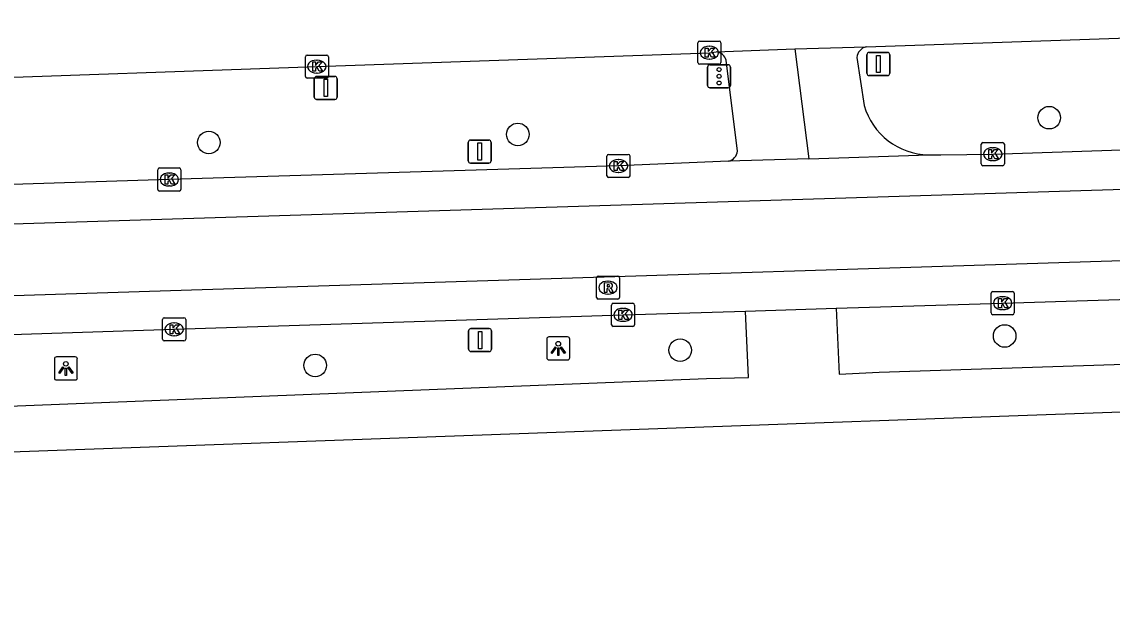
# Model space of a CAD drawing. Extents: x 160557 to 161245, y 385330 to 386505.
# Drawn here: x 160894.78 to 160942.08, y 386435.2 to 386460.58 of the extents above; entities that cross this region are included whole.
import ezdxf

# ---------------------------------------------------------------- set-up
doc = ezdxf.new("R2010")
doc.units = 0
for name, color, linetype in [('IMGEO_Boom', 7, 'Continuous'), ('IMGEO_Fietspad_gesloten', 7, 'Continuous'), ('IMGEO_Kolk', 7, 'Continuous'), ('IMGEO_Lichtpunt', 7, 'Continuous'), ('IMGEO_OVBaan_gesloten', 7, 'Continuous'), ('IMGEO_Rijbaan_lokaal_gesloten', 7, 'Continuous'), ('IMGEO_Rioolput', 7, 'Continuous'), ('IMGEO_Verkeersbordpaal', 7, 'Continuous'), ('IMGEO_Verkeersregelinstallatiepaal', 7, 'Continuous'), ('IMGEO_Voetpad_open', 7, 'Continuous')]:
    doc.layers.add(name, color=color, linetype=linetype)

msp = doc.modelspace()

# ---------------------------------------------------------------- linework, layer by layer
at = {"layer": 'IMGEO_Boom'}
for centre in [(160939.347, 386456.422), (160916.294, 386455.699), (160902.893, 386455.349), (160937.412, 386446.96), (160923.339, 386446.342), (160907.507, 386445.685)]:
    msp.add_circle(centre, 0.489, dxfattribs=at)
at = {"layer": 'IMGEO_Fietspad_gesloten'}
for points in [[(160928.309, 386459.403), (160928.92, 386454.642)], [(160930.997, 386459.035), (160931.319, 386456.957)]]:
    msp.add_lwpolyline(points, dxfattribs=at)
for centre, radius, start, end in [((160931.525, 386458.978), 0.531, 103.5893, 173.8447), ((160934.15, 386457.754), 2.941, 195.7339, 269.2302)]:
    msp.add_arc(centre, radius, start, end, dxfattribs=at)
at = {"layer": 'IMGEO_Kolk'}
for p, q in [((160924.104, 386458.815), (160924.104, 386459.667)), ((160924.179, 386459.741), (160925.031, 386459.741)), ((160924.592, 386459.521), (160924.617, 386459.521)), ((160925.105, 386459.667), (160925.105, 386458.815)), ((160907.08, 386458.212), (160907.08, 386459.064)), ((160907.155, 386459.138), (160908.007, 386459.138)), ((160907.568, 386458.918), (160907.593, 386458.918)), ((160908.081, 386459.064), (160908.081, 386458.212)), ((160924.615, 386458.961), (160924.59, 386458.961)), ((160925.031, 386458.741), (160924.179, 386458.741)), ((160908.007, 386458.138), (160907.155, 386458.138)), ((160907.591, 386458.358), (160907.566, 386458.358)), ((160936.398, 386454.416), (160936.398, 386455.268)), ((160936.473, 386455.342), (160937.325, 386455.342)), ((160936.886, 386455.122), (160936.911, 386455.122)), ((160937.399, 386455.268), (160937.399, 386454.416)), ((160920.161, 386453.904), (160920.161, 386454.756)), ((160920.236, 386454.83), (160921.088, 386454.83)), ((160920.649, 386454.61), (160920.674, 386454.61)), ((160921.162, 386454.756), (160921.162, 386453.904)), ((160900.679, 386453.316), (160900.679, 386454.168)), ((160900.754, 386454.242), (160901.606, 386454.242)), ((160901.68, 386454.168), (160901.68, 386453.316)), ((160937.325, 386454.342), (160936.473, 386454.342)), ((160936.909, 386454.562), (160936.884, 386454.562)), ((160901.167, 386454.022), (160901.192, 386454.022)), ((160921.088, 386453.83), (160920.236, 386453.83)), ((160920.672, 386454.05), (160920.647, 386454.05)), ((160901.606, 386453.242), (160900.754, 386453.242)), ((160901.19, 386453.462), (160901.165, 386453.462)), ((160936.825, 386447.957), (160936.825, 386448.809)), ((160936.9, 386448.883), (160937.752, 386448.883)), ((160937.313, 386448.663), (160937.338, 386448.663)), ((160937.826, 386448.809), (160937.826, 386447.957)), ((160920.36, 386447.45), (160920.36, 386448.302)), ((160920.435, 386448.376), (160921.287, 386448.376)), ((160920.848, 386448.156), (160920.873, 386448.156)), ((160921.361, 386448.302), (160921.361, 386447.45)), ((160937.336, 386448.103), (160937.311, 386448.103)), ((160900.889, 386446.823), (160900.889, 386447.675)), ((160900.964, 386447.749), (160901.816, 386447.749)), ((160901.377, 386447.529), (160901.402, 386447.529)), ((160901.89, 386447.675), (160901.89, 386446.823)), ((160920.871, 386447.596), (160920.846, 386447.596)), ((160937.752, 386447.883), (160936.9, 386447.883)), ((160921.287, 386447.376), (160920.435, 386447.376)), ((160901.816, 386446.749), (160900.964, 386446.749)), ((160901.4, 386446.969), (160901.375, 386446.969))]:
    msp.add_line(p, q, dxfattribs=at)
for points in [[(160924.104, 386458.815), (160924.104, 386459.667)], [(160924.179, 386459.741), (160925.031, 386459.741)], [(160924.425, 386459.441), (160924.548, 386459.441), (160924.548, 386459.29), (160924.678, 386459.441), (160924.842, 386459.441), (160924.696, 386459.29), (160924.849, 386459.041), (160924.697, 386459.041), (160924.612, 386459.205), (160924.548, 386459.138), (160924.548, 386459.041), (160924.425, 386459.041), (160924.425, 386459.441)], [(160925.105, 386459.667), (160925.105, 386458.815)], [(160907.08, 386458.212), (160907.08, 386459.064)], [(160907.155, 386459.138), (160908.007, 386459.138)], [(160908.081, 386459.064), (160908.081, 386458.212)], [(160907.401, 386458.838), (160907.524, 386458.838), (160907.524, 386458.687), (160907.654, 386458.838), (160907.818, 386458.838), (160907.672, 386458.687), (160907.825, 386458.438), (160907.673, 386458.438), (160907.588, 386458.602), (160907.524, 386458.535), (160907.524, 386458.438), (160907.401, 386458.438), (160907.401, 386458.838)], [(160925.031, 386458.741), (160924.179, 386458.741)], [(160908.007, 386458.138), (160907.155, 386458.138)], [(160936.398, 386454.416), (160936.398, 386455.268)], [(160936.473, 386455.342), (160937.325, 386455.342)], [(160937.399, 386455.268), (160937.399, 386454.416)], [(160920.161, 386453.904), (160920.161, 386454.756)], [(160920.236, 386454.83), (160921.088, 386454.83)], [(160921.162, 386454.756), (160921.162, 386453.904)], [(160936.719, 386455.042), (160936.842, 386455.042), (160936.842, 386454.891), (160936.972, 386455.042), (160937.136, 386455.042), (160936.99, 386454.891), (160937.143, 386454.642), (160936.991, 386454.642), (160936.906, 386454.806), (160936.842, 386454.739), (160936.842, 386454.642), (160936.719, 386454.642), (160936.719, 386455.042)], [(160900.679, 386453.316), (160900.679, 386454.168)], [(160900.754, 386454.242), (160901.606, 386454.242)], [(160901.68, 386454.168), (160901.68, 386453.316)], [(160920.482, 386454.53), (160920.605, 386454.53), (160920.605, 386454.379), (160920.735, 386454.53), (160920.899, 386454.53), (160920.753, 386454.379), (160920.906, 386454.13), (160920.754, 386454.13), (160920.669, 386454.294), (160920.605, 386454.227), (160920.605, 386454.13), (160920.482, 386454.13), (160920.482, 386454.53)], [(160937.325, 386454.342), (160936.473, 386454.342)], [(160901, 386453.942), (160901.123, 386453.942), (160901.123, 386453.791), (160901.253, 386453.942), (160901.417, 386453.942), (160901.271, 386453.791), (160901.424, 386453.542), (160901.272, 386453.542), (160901.187, 386453.706), (160901.123, 386453.639), (160901.123, 386453.542), (160901, 386453.542), (160901, 386453.942)], [(160921.088, 386453.83), (160920.236, 386453.83)], [(160901.606, 386453.242), (160900.754, 386453.242)], [(160936.825, 386447.957), (160936.825, 386448.809)], [(160936.9, 386448.883), (160937.752, 386448.883)], [(160937.146, 386448.583), (160937.269, 386448.583), (160937.269, 386448.432), (160937.399, 386448.583), (160937.563, 386448.583), (160937.417, 386448.432), (160937.57, 386448.183), (160937.418, 386448.183), (160937.333, 386448.347), (160937.269, 386448.28), (160937.269, 386448.183), (160937.146, 386448.183), (160937.146, 386448.583)], [(160937.826, 386448.809), (160937.826, 386447.957)], [(160920.36, 386447.45), (160920.36, 386448.302)], [(160920.435, 386448.376), (160921.287, 386448.376)], [(160920.681, 386448.076), (160920.804, 386448.076), (160920.804, 386447.925), (160920.934, 386448.076), (160921.098, 386448.076), (160920.952, 386447.925), (160921.105, 386447.676), (160920.953, 386447.676), (160920.868, 386447.84), (160920.804, 386447.773), (160920.804, 386447.676), (160920.681, 386447.676), (160920.681, 386448.076)], [(160921.361, 386448.302), (160921.361, 386447.45)], [(160900.889, 386446.823), (160900.889, 386447.675)], [(160900.964, 386447.749), (160901.816, 386447.749)], [(160901.89, 386447.675), (160901.89, 386446.823)], [(160937.752, 386447.883), (160936.9, 386447.883)], [(160901.21, 386447.449), (160901.333, 386447.449), (160901.333, 386447.298), (160901.463, 386447.449), (160901.627, 386447.449), (160901.481, 386447.298), (160901.634, 386447.049), (160901.482, 386447.049), (160901.397, 386447.213), (160901.333, 386447.146), (160901.333, 386447.049), (160901.21, 386447.049), (160901.21, 386447.449)], [(160921.287, 386447.376), (160920.435, 386447.376)], [(160901.816, 386446.749), (160900.964, 386446.749)]]:
    msp.add_lwpolyline(points, dxfattribs=at)
for centre, start, end in [((160924.181, 386459.665), 91.552, 178.448), ((160924.181, 386459.665), 91.552, 178.448), ((160925.029, 386459.665), 1.552, 88.448), ((160925.029, 386459.665), 1.552, 88.448), ((160907.157, 386459.062), 91.552, 178.448), ((160907.157, 386459.062), 91.552, 178.448), ((160908.005, 386459.062), 1.552, 88.448), ((160908.005, 386459.062), 1.552, 88.448), ((160924.181, 386458.817), 181.552, 268.448), ((160924.181, 386458.817), 181.552, 268.448), ((160925.029, 386458.817), 271.552, 358.448), ((160925.029, 386458.817), 271.552, 358.448), ((160907.157, 386458.214), 181.552, 268.448), ((160907.157, 386458.214), 181.552, 268.448), ((160908.005, 386458.214), 271.552, 358.448), ((160908.005, 386458.214), 271.552, 358.448), ((160936.475, 386455.266), 91.552, 178.448), ((160936.475, 386455.266), 91.552, 178.448), ((160937.323, 386455.266), 1.552, 88.448), ((160937.323, 386455.266), 1.552, 88.448), ((160920.238, 386454.754), 91.552, 178.448), ((160920.238, 386454.754), 91.552, 178.448), ((160921.086, 386454.754), 1.552, 88.448), ((160921.086, 386454.754), 1.552, 88.448), ((160900.756, 386454.166), 91.552, 178.448), ((160900.756, 386454.166), 91.552, 178.448), ((160901.604, 386454.166), 1.552, 88.448), ((160901.604, 386454.166), 1.552, 88.448), ((160936.475, 386454.418), 181.552, 268.448), ((160936.475, 386454.418), 181.552, 268.448), ((160937.323, 386454.418), 271.552, 358.448), ((160937.323, 386454.418), 271.552, 358.448), ((160920.238, 386453.906), 181.552, 268.448), ((160920.238, 386453.906), 181.552, 268.448), ((160921.086, 386453.906), 271.552, 358.448), ((160921.086, 386453.906), 271.552, 358.448), ((160900.756, 386453.318), 181.552, 268.448), ((160900.756, 386453.318), 181.552, 268.448), ((160901.604, 386453.318), 271.552, 358.448), ((160901.604, 386453.318), 271.552, 358.448), ((160936.902, 386448.807), 91.552, 178.448), ((160936.902, 386448.807), 91.552, 178.448), ((160937.75, 386448.807), 1.552, 88.448), ((160937.75, 386448.807), 1.552, 88.448), ((160920.437, 386448.3), 91.552, 178.448), ((160920.437, 386448.3), 91.552, 178.448), ((160921.285, 386448.3), 1.552, 88.448), ((160921.285, 386448.3), 1.552, 88.448), ((160900.966, 386447.673), 91.552, 178.448), ((160900.966, 386447.673), 91.552, 178.448), ((160901.814, 386447.673), 1.552, 88.448), ((160901.814, 386447.673), 1.552, 88.448), ((160936.902, 386447.959), 181.552, 268.448), ((160936.902, 386447.959), 181.552, 268.448), ((160937.75, 386447.959), 271.552, 358.448), ((160937.75, 386447.959), 271.552, 358.448), ((160920.437, 386447.452), 181.552, 268.448), ((160920.437, 386447.452), 181.552, 268.448), ((160921.285, 386447.452), 271.552, 358.448), ((160921.285, 386447.452), 271.552, 358.448), ((160900.966, 386446.825), 181.552, 268.448), ((160900.966, 386446.825), 181.552, 268.448), ((160901.814, 386446.825), 271.552, 358.448), ((160901.814, 386446.825), 271.552, 358.448)]:
    msp.add_arc(centre, 0.0765, start, end, dxfattribs=at)
for centre, major_axis, ratio, start_param, end_param in [((160924.591, 386459.241), (-0.387, 0.002), 0.722429, 4.712389, 7.853982), ((160924.616, 386459.241), (-0.39, 0.002), 0.717154, 1.570796, 4.712389), ((160907.567, 386458.638), (-0.387, 0.002), 0.722429, 4.712389, 7.853982), ((160907.592, 386458.638), (-0.39, 0.002), 0.717154, 1.570796, 4.712389), ((160936.885, 386454.842), (-0.387, 0.002), 0.722429, 4.712389, 7.853982), ((160936.91, 386454.842), (-0.39, 0.002), 0.717154, 1.570796, 4.712389), ((160920.648, 386454.33), (-0.387, 0.002), 0.722429, 4.712389, 7.853982), ((160920.673, 386454.33), (-0.39, 0.002), 0.717154, 1.570796, 4.712389), ((160901.166, 386453.742), (-0.387, 0.002), 0.722429, 4.712389, 7.853982), ((160901.191, 386453.742), (-0.39, 0.002), 0.717154, 1.570796, 4.712389), ((160937.312, 386448.383), (-0.387, 0.002), 0.722429, 4.712389, 7.853982), ((160937.337, 386448.383), (-0.39, 0.002), 0.717154, 1.570796, 4.712389), ((160920.847, 386447.876), (-0.387, 0.002), 0.722429, 4.712389, 7.853982), ((160920.872, 386447.876), (-0.39, 0.002), 0.717154, 1.570796, 4.712389), ((160901.376, 386447.249), (-0.387, 0.002), 0.722429, 4.712389, 7.853982), ((160901.401, 386447.249), (-0.39, 0.002), 0.717154, 1.570796, 4.712389)]:
    msp.add_ellipse(centre, major_axis=major_axis, ratio=ratio, start_param=start_param, end_param=end_param, dxfattribs=at)
at = {"layer": 'IMGEO_Lichtpunt'}
for p, q in [((160917.55, 386446.826), (160917.55, 386446.019)), ((160917.55, 386446.826), (160917.55, 386446.019)), ((160918.452, 386446.921), (160917.644, 386446.921)), ((160918.452, 386446.921), (160917.644, 386446.921)), ((160918.546, 386446.019), (160918.546, 386446.826)), ((160918.546, 386446.019), (160918.546, 386446.826)), ((160896.194, 386445.954), (160896.194, 386445.147)), ((160896.194, 386445.954), (160896.194, 386445.147)), ((160897.096, 386446.049), (160896.288, 386446.049)), ((160897.096, 386446.049), (160896.288, 386446.049)), ((160897.19, 386445.147), (160897.19, 386445.954)), ((160897.19, 386445.147), (160897.19, 386445.954)), ((160917.644, 386445.925), (160918.452, 386445.925)), ((160917.644, 386445.925), (160918.452, 386445.925)), ((160896.288, 386445.053), (160897.096, 386445.053)), ((160896.288, 386445.053), (160897.096, 386445.053))]:
    msp.add_line(p, q, dxfattribs=at)
for points in [[(160917.924, 386446.49), (160917.963, 386446.462), (160917.775, 386446.2), (160917.737, 386446.227), (160917.924, 386446.49)], [(160918.026, 386446.442), (160918.073, 386446.442), (160918.073, 386446.12), (160918.026, 386446.12), (160918.026, 386446.442)], [(160918.136, 386446.462), (160918.174, 386446.489), (160918.361, 386446.227), (160918.322, 386446.199), (160918.136, 386446.462)], [(160896.568, 386445.618), (160896.607, 386445.59), (160896.419, 386445.328), (160896.381, 386445.355), (160896.568, 386445.618)], [(160896.78, 386445.59), (160896.818, 386445.617), (160897.005, 386445.355), (160896.966, 386445.327), (160896.78, 386445.59)], [(160896.67, 386445.57), (160896.717, 386445.57), (160896.717, 386445.248), (160896.67, 386445.248), (160896.67, 386445.57)]]:
    msp.add_lwpolyline(points, dxfattribs=at)
for centre in [(160918.049, 386446.624), (160896.693, 386445.752)]:
    msp.add_circle(centre, 0.0994, dxfattribs=at)
for centre, start, end in [((160917.644, 386446.826), 90, 180), ((160917.644, 386446.826), 90, 180), ((160918.452, 386446.826), 0, 90), ((160918.452, 386446.826), 0, 90), ((160896.288, 386445.954), 90, 180), ((160896.288, 386445.954), 90, 180), ((160897.096, 386445.954), 0, 90), ((160897.096, 386445.954), 0, 90), ((160917.644, 386446.019), 180, 270), ((160917.644, 386446.019), 180, 270), ((160918.452, 386446.019), 270, 0), ((160918.452, 386446.019), 270, 360), ((160896.288, 386445.147), 180, 270), ((160896.288, 386445.147), 180, 270), ((160897.096, 386445.147), 270, 0), ((160897.096, 386445.147), 270, 360)]:
    msp.add_arc(centre, 0.0946, start, end, dxfattribs=at)
at = {"layer": 'IMGEO_OVBaan_gesloten'}
for points in [[(160931.4, 386459.494), (160944.041, 386459.932), (160962.363, 386460.562), (160962.669, 386460.579)], [(160924.9, 386459.274), (160928.309, 386459.403)], [(160928.309, 386459.403), (160931.4, 386459.494)], [(160846.133, 386456.55), (160852.127, 386456.713), (160872.596, 386457.423), (160891.121, 386458.065), (160907.581, 386458.638), (160924.605, 386459.241), (160924.9, 386459.274)]]:
    msp.add_lwpolyline(points, dxfattribs=at)
at = {"layer": 'IMGEO_Rijbaan_lokaal_gesloten'}
for points in [[(160934.11, 386454.814), (160934.647, 386454.818), (160936.899, 386454.842), (160949.355, 386455.263), (160959.561, 386455.59), (160960.766, 386455.616)], [(160928.92, 386454.642), (160925.436, 386454.533)], [(160928.92, 386454.642), (160934.11, 386454.814)], [(160852.71, 386452.225), (160852.696, 386450.515), (160914.745, 386452.456), (160968.089, 386454.126), (160977.113, 386454.414), (160977.884, 386454.459)], [(160925.436, 386454.533), (160920.662, 386454.33), (160901.18, 386453.742), (160885.743, 386453.251), (160870.266, 386452.771), (160866.38, 386452.647), (160853.803, 386452.245), (160852.71, 386452.225)], [(160977.958, 386451.373), (160953.521, 386450.568), (160901.237, 386448.921), (160852.696, 386447.375), (160852.687, 386446.189), (160852.709, 386445.698)], [(160930.106, 386448.161), (160937.326, 386448.383), (160949.769, 386448.768), (160962.771, 386449.179), (160967.01, 386449.301), (160967.167, 386449.316)], [(160852.709, 386445.698), (160853.973, 386445.744), (160870.471, 386446.27), (160885.916, 386446.755), (160901.39, 386447.249), (160920.861, 386447.876), (160926.175, 386448.04)], [(160926.175, 386448.04), (160930.106, 386448.161)]]:
    msp.add_lwpolyline(points, dxfattribs=at)
at = {"layer": 'IMGEO_Rioolput'}
for p, q in [((160919.708, 386448.631), (160919.708, 386449.483)), ((160919.783, 386449.557), (160920.635, 386449.557)), ((160920.709, 386449.483), (160920.709, 386448.631)), ((160920.196, 386449.337), (160920.221, 386449.337)), ((160920.635, 386448.557), (160919.783, 386448.557)), ((160920.219, 386448.777), (160920.194, 386448.777))]:
    msp.add_line(p, q, dxfattribs=at)
for points in [[(160919.708, 386448.631), (160919.708, 386449.483)], [(160919.783, 386449.557), (160920.635, 386449.557)], [(160920.709, 386449.483), (160920.709, 386448.631)], [(160920.297, 386449.255), (160920.045, 386449.257), (160920.045, 386448.857)], [(160920.045, 386448.857), (160920.169, 386448.857), (160920.169, 386449.019), (160920.18, 386449.019)], [(160920.223, 386449.176), (160920.169, 386449.176), (160920.169, 386449.095)], [(160920.169, 386449.095), (160920.221, 386449.095)], [(160920.227, 386448.99), (160920.298, 386448.857), (160920.438, 386448.857), (160920.373, 386448.983)], [(160920.635, 386448.557), (160919.783, 386448.557)]]:
    msp.add_lwpolyline(points, dxfattribs=at)
for centre, radius, start, end in [((160919.785, 386449.481), 0.0765, 91.552, 178.448), ((160919.785, 386449.481), 0.0765, 91.552, 178.448), ((160920.633, 386449.481), 0.0765, 1.552, 88.448), ((160920.633, 386449.481), 0.0765, 1.552, 88.448), ((160920.179, 386448.966), 0.0533, 26.0293, 88.6989), ((160920.205, 386449.284), 0.19, 274.7715, 282.9687), ((160920.229, 386449.08), 0.0964, 77.0061, 93.1865), ((160920.243, 386449.137), 0.0378, 276.6634, 79.6772), ((160920.296, 386449.145), 0.109, 350.3612, 89.416), ((160920.294, 386449.145), 0.112, 277.5842, 350.9817), ((160920.278, 386448.93), 0.108, 29.5134, 73.7905), ((160919.785, 386448.633), 0.0765, 181.552, 268.448), ((160919.785, 386448.633), 0.0765, 181.552, 268.448), ((160920.633, 386448.633), 0.0765, 271.552, 358.448), ((160920.633, 386448.633), 0.0765, 271.552, 358.448)]:
    msp.add_arc(centre, radius, start, end, dxfattribs=at)
for centre, major_axis, ratio, start_param, end_param in [((160920.195, 386449.057), (-0.387, 0.002), 0.722429, 4.712389, 7.853982), ((160920.22, 386449.057), (-0.39, 0.002), 0.717154, 1.570796, 4.712389)]:
    msp.add_ellipse(centre, major_axis=major_axis, ratio=ratio, start_param=start_param, end_param=end_param, dxfattribs=at)
at = {"layer": 'IMGEO_Verkeersbordpaal'}
for p, q in [((160931.44, 386458.35), (160931.44, 386459.15)), ((160931.44, 386459.15), (160931.44, 386458.35)), ((160931.54, 386459.25), (160932.33, 386459.25)), ((160932.33, 386459.25), (160931.54, 386459.25)), ((160932.43, 386459.15), (160932.43, 386458.35)), ((160932.43, 386458.35), (160932.43, 386459.15)), ((160907.47, 386457.314), (160907.47, 386458.114)), ((160907.47, 386458.114), (160907.47, 386457.314)), ((160907.57, 386458.214), (160908.36, 386458.214)), ((160908.36, 386458.214), (160907.57, 386458.214)), ((160908.46, 386458.114), (160908.46, 386457.314)), ((160908.46, 386457.314), (160908.46, 386458.114)), ((160932.33, 386458.25), (160931.54, 386458.25)), ((160931.54, 386458.25), (160932.33, 386458.25)), ((160908.36, 386457.214), (160907.57, 386457.214)), ((160907.57, 386457.214), (160908.36, 386457.214)), ((160914.146, 386454.554), (160914.146, 386455.354)), ((160914.146, 386455.354), (160914.146, 386454.554)), ((160914.246, 386455.454), (160915.036, 386455.454)), ((160915.036, 386455.454), (160914.246, 386455.454)), ((160915.136, 386455.354), (160915.136, 386454.554)), ((160915.136, 386454.554), (160915.136, 386455.354)), ((160915.036, 386454.454), (160914.246, 386454.454)), ((160914.246, 386454.454), (160915.036, 386454.454)), ((160914.164, 386446.384), (160914.164, 386447.184)), ((160914.164, 386447.184), (160914.164, 386446.384)), ((160914.264, 386447.284), (160915.054, 386447.284)), ((160915.054, 386447.284), (160914.264, 386447.284)), ((160915.154, 386447.184), (160915.154, 386446.384)), ((160915.154, 386446.384), (160915.154, 386447.184)), ((160915.054, 386446.284), (160914.264, 386446.284)), ((160914.264, 386446.284), (160915.054, 386446.284))]:
    msp.add_line(p, q, dxfattribs=at)
for points in [[(160931.86, 386459.125), (160932.01, 386459.125), (160932.01, 386458.375), (160931.86, 386458.375), (160931.86, 386459.125)], [(160907.89, 386458.089), (160908.04, 386458.089), (160908.04, 386457.339), (160907.89, 386457.339), (160907.89, 386458.089)], [(160914.566, 386455.329), (160914.716, 386455.329), (160914.716, 386454.579), (160914.566, 386454.579), (160914.566, 386455.329)], [(160914.584, 386447.159), (160914.734, 386447.159), (160914.734, 386446.409), (160914.584, 386446.409), (160914.584, 386447.159)]]:
    msp.add_lwpolyline(points, dxfattribs=at)
for centre, start, end in [((160931.54, 386459.15), 90, 180), ((160931.54, 386459.15), 90, 180), ((160932.33, 386459.15), 0, 90), ((160932.33, 386459.15), 360, 90), ((160907.57, 386458.114), 90, 180), ((160907.57, 386458.114), 90, 180), ((160908.36, 386458.114), 0, 90), ((160908.36, 386458.114), 360, 90), ((160931.54, 386458.35), 180, 270), ((160931.54, 386458.35), 180, 270), ((160932.33, 386458.35), 270, 0), ((160932.33, 386458.35), 270, 0), ((160907.57, 386457.314), 180, 270), ((160907.57, 386457.314), 180, 270), ((160908.36, 386457.314), 270, 0), ((160908.36, 386457.314), 270, 0), ((160914.246, 386455.354), 90, 180), ((160914.246, 386455.354), 90, 180), ((160915.036, 386455.354), 0, 90), ((160915.036, 386455.354), 360, 90), ((160914.246, 386454.554), 180, 270), ((160914.246, 386454.554), 180, 270), ((160915.036, 386454.554), 270, 0), ((160915.036, 386454.554), 270, 0), ((160914.264, 386447.184), 90, 180), ((160914.264, 386447.184), 90, 180), ((160915.054, 386447.184), 0, 90), ((160915.054, 386447.184), 360, 90), ((160914.264, 386446.384), 180, 270), ((160914.264, 386446.384), 180, 270), ((160915.054, 386446.384), 270, 0), ((160915.054, 386446.384), 270, 0)]:
    msp.add_arc(centre, 0.1, start, end, dxfattribs=at)
at = {"layer": 'IMGEO_Verkeersregelinstallatiepaal'}
for p, q in [((160924.53, 386457.818), (160924.53, 386458.618)), ((160924.53, 386458.618), (160924.53, 386457.818)), ((160924.63, 386458.718), (160925.42, 386458.718)), ((160925.42, 386458.718), (160924.63, 386458.718)), ((160925.52, 386458.618), (160925.52, 386457.818)), ((160925.52, 386457.818), (160925.52, 386458.618)), ((160925.42, 386457.718), (160924.63, 386457.718)), ((160924.63, 386457.718), (160925.42, 386457.718))]:
    msp.add_line(p, q, dxfattribs=at)
for centre in [(160925.025, 386458.508), (160925.025, 386458.218), (160925.025, 386457.928)]:
    msp.add_circle(centre, 0.085, dxfattribs=at)
for centre, start, end in [((160924.63, 386458.618), 90, 180), ((160924.63, 386458.618), 90, 180), ((160925.42, 386458.618), 0, 90), ((160925.42, 386458.618), 360, 90), ((160924.63, 386457.818), 180, 270), ((160924.63, 386457.818), 180, 270), ((160925.42, 386457.818), 270, 0), ((160925.42, 386457.818), 270, 0)]:
    msp.add_arc(centre, 0.1, start, end, dxfattribs=at)
at = {"layer": 'IMGEO_Voetpad_open'}
for points in [[(160925.829, 386454.973), (160925.328, 386458.91)], [(160825.259, 386443.557), (160825.332, 386441.461), (160886.196, 386443.598), (160924.485, 386445.112), (160926.308, 386445.166), (160926.175, 386448.04)], [(160930.106, 386448.161), (160930.229, 386445.311), (160931.965, 386445.388), (160971.853, 386446.687)], [(160972.126, 386444.713), (160937.591, 386443.488), (160886.276, 386441.629), (160825.373, 386439.458), (160814.834, 386439.093), (160800.419, 386438.624), (160707.062, 386435.203)]]:
    msp.add_lwpolyline(points, dxfattribs=at)
for centre, radius, start, end in [((160924.865, 386458.8), 0.476, 13.4189, 85.8209), ((160925.311, 386455.041), 0.523, 283.8786, 352.5801)]:
    msp.add_arc(centre, radius, start, end, dxfattribs=at)

doc.saveas('drawing.dxf')
